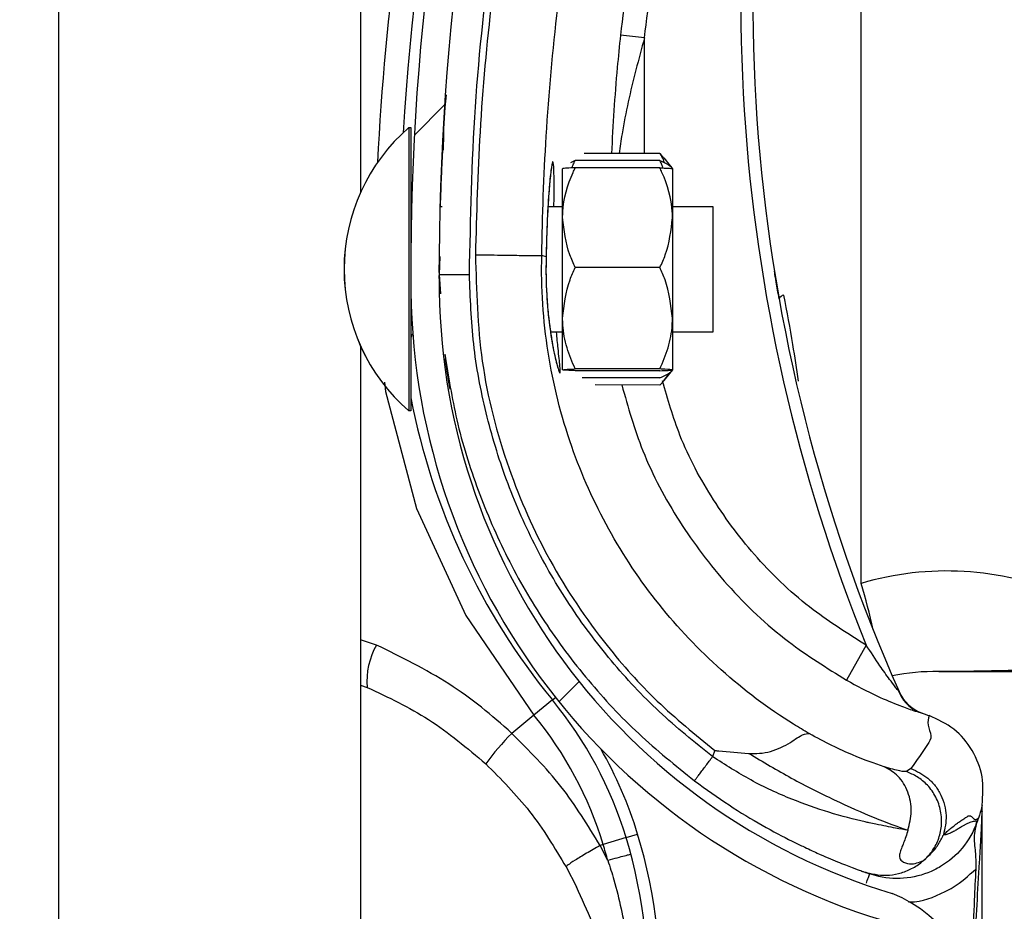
# Model space of a CAD drawing. Header units: inches. Extents: x 170 to 284, y 215 to 248.
# Tile 271 of 656: x 186.1024 to 186.1862, y 242.2962 to 242.3721. Entities that reach past the tile are written whole.
import ezdxf

# ---------------------------------------------------------------- set-up
doc = ezdxf.new("R2010")
doc.units = ezdxf.units.IN
doc.header["$LTSCALE"] = 0.25
doc.header["$MEASUREMENT"] = 0
doc.layers.add('ANNOTATIONS', color=1, linetype='Continuous')
doc.layers.add('LH BENCH MOUNT', color=7, linetype='Continuous')
doc.styles.add('ARIAL', font='arial.ttf', dxfattribs={"height": 0.09375})
doc.dimstyles.new('STANDARD$0', dxfattribs={"dimtxt": 0.09375, "dimasz": 0.09375, "dimexe": 0.03125, "dimexo": 0.046875, "dimgap": 0.09, "dimtad": 0, "dimtih": 1, "dimtoh": 1, "dimdec": 4, "dimzin": 0, "dimdsep": 46, "dimtxsty": 'ARIAL', "dimcen": 0.09, "dimadec": 0, "dimazin": 0, "dimtfac": 1, "dimtdec": 4, "dimtofl": 0, "dimtmove": 0, "dimatfit": 1, "dimfxl": 1, "dimtolj": 1, "dimtzin": 0, "dimarcsym": 0})

# ---------------------------------------------------------------- blocks, each defined once
blk = doc.blocks.new('*D114')
at = {"layer": 'ANNOTATIONS', "color": 0, "lineweight": -2, "transparency": 16777216}
for p, q in [((186.1492924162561, 243.6642684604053), (187.5897358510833, 243.6642684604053)), ((187.5584858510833, 243.5705184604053), (187.5584858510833, 241.8503426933)), ((187.5584858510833, 239.6953067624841), (187.5584858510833, 241.4154825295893)), ((186.8279608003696, 239.6015567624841), (187.5897358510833, 239.6015567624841))]:
    blk.add_line(p, q, dxfattribs=at)
at = {"layer": 'ANNOTATIONS', "color": 0, "transparency": 16777216}
for points in [[(187.5428608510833, 243.5705184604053), (187.5741108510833, 243.5705184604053), (187.5584858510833, 243.6642684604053)], [(187.5428608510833, 239.6953067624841), (187.5741108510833, 239.6953067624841), (187.5584858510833, 239.6015567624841)]]:
    blk.add_solid(points, dxfattribs=at)
at = {"layer": 'defpoints', "color": 0, "transparency": 16777216}
for p in [(186.1024174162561, 243.6642684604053), (186.7810858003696, 239.6015567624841), (187.5584858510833, 239.6015567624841)]:
    blk.add_point(p, dxfattribs=at)
at = {"layer": 'ANNOTATIONS', "color": 0, "transparency": 16777216, "insert": (187.5584858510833, 241.6329126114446), "char_height": 0.09375, "attachment_point": 5, "style": 'ARIAL'}
blk.add_mtext('\\A1;OPENING\\PHEIGHT', dxfattribs=at)

msp = doc.modelspace()

# ---------------------------------------------------------------- hatches: boundary and pattern name
at = {"layer": 'LH BENCH MOUNT'}
h = msp.add_hatch(dxfattribs=at)
h.set_pattern_fill('ANSI31', color=256, scale=0.34241245, angle=2.8e-322, style=0)
h.set_pattern_definition([(45, (176.0930244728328, 238.0091787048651), (-0.03026527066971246, 0.03026527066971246), [])])
edge = h.paths.add_edge_path(flags=0)
edge.add_arc((186.1662917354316, 242.2596397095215), 0.001712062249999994, 450.0000000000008, 472.2104203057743)
edge.add_line((186.1656445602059, 242.2612247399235), (186.1647320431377, 242.2634596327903))
edge.add_arc((186.1662917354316, 242.2596397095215), 0.004126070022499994, 450, 472.2104203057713, ccw=False)
edge.add_arc((186.1662917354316, 242.2507369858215), 0.01302879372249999, 401.4761673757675, 450, ccw=False)
edge.add_arc((186.1620458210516, 242.2475867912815), 0.01830194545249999, 359.99999999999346, 400.0613730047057, ccw=False)
edge.add_arc((186.1685858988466, 242.2475867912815), 0.01176186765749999, 292.14085769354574, 359.99999999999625, ccw=False)
edge.add_arc((186.1662917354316, 242.2508397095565), 0.01566536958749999, 235.2570680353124, 295.43079980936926, ccw=False)
edge.add_arc((186.1715306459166, 242.2589548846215), 0.02532140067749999, 212.8542481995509, 235.9809333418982, ccw=False)
edge.add_arc((186.1633812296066, 242.2525860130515), 0.01504902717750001, 172.1557183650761, 209.3146496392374, ccw=False)
edge.add_arc((186.1758108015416, 242.2512506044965), 0.02754708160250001, 453.3085031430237, 532.9325737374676, ccw=False)
edge.add_arc((186.1725578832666, 242.2873408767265), 0.008748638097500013, 280.9586189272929, 427.9414322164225)
edge.add_arc((186.1924176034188, 242.3496941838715), 0.05672062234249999, 179.5706357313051, 253.0098997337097, ccw=False)
edge.add_arc((186.3507493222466, 242.3508926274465), 0.2150521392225, 163.4260275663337, 180.2060536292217, ccw=False)
edge.add_arc((186.1719757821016, 242.4030420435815), 0.02884824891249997, 465.1588434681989, 521.4137567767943, ccw=False)
edge.add_arc((186.1546497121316, 242.4575883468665), 0.0284373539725, 290.1205938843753, 343.7190675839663)
edge.add_arc((186.1674901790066, 242.4534109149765), 0.01494630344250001, 345.2914408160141, 400.5471921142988)
edge.add_arc((186.1640660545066, 242.4515961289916), 0.0187470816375, 397.9578745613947, 431.4396159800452)
edge.add_arc((186.1662917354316, 242.4564241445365), 0.0134739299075, 433.8775574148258, 472.273645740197)
edge.add_arc((186.1637236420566, 242.4634435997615), 0.006011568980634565, 474.98253258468, 495.7175736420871)
edge.add_arc((186.1735166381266, 242.4561844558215), 0.01816498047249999, 500.8992600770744, 539.9999999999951)
edge.add_arc((186.1662917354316, 242.4561844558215), 0.01094007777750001, 539.9999999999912, 629.9999999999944)
edge.add_arc((186.1662917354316, 242.4471105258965), 0.001866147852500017, 269.9999999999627, 285.6422464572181)
edge.add_line((186.1667949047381, 242.4453134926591), (186.167445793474, 242.4429888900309))
edge.add_arc((186.1662917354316, 242.4471105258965), 0.004280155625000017, 269.9999999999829, 285.642246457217, ccw=False)
edge.add_arc((186.1662917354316, 242.4561844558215), 0.01335408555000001, 179.9999999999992, 269.999999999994, ccw=False)
edge.add_arc((186.1735166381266, 242.4561844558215), 0.020578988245, 500.6113583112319, 540, ccw=False)
edge.add_arc((186.1637236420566, 242.4634435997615), 0.008425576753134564, 474.5776671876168, 496.4997109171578, ccw=False)
edge.add_arc((186.1662917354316, 242.4564241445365), 0.01588793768, 433.69030225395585, 472.47058069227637, ccw=False)
edge.add_arc((186.1640660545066, 242.4515961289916), 0.02116108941, 398.1045307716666, 431.57717173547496, ccw=False)
edge.add_arc((186.1674901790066, 242.4534109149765), 0.01736031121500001, 345.18024813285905, 400.3658533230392, ccw=False)
edge.add_arc((186.1546497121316, 242.4575883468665), 0.030851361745, 289.91815728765, 343.7795375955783, ccw=False)
edge.add_arc((186.1719757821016, 242.4030420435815), 0.02643424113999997, 464.941709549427, 521.3236131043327)
edge.add_arc((186.3507493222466, 242.3508926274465), 0.21263813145, 523.4376684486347, 540.2096895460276)
edge.add_arc((186.1924176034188, 242.3496941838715), 0.05430661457, 539.5566266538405, 613.1145348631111)
edge.add_arc((186.1725578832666, 242.2873408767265), 0.01116264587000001, 280.06103888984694, 428.52908719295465, ccw=False)
edge.add_arc((186.1758108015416, 242.2512506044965), 0.02513307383, 452.9714001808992, 532.970657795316)
edge.add_arc((186.1633812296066, 242.2525860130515), 0.01263501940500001, 532.0830472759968, 568.9826967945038)
edge.add_arc((186.1715306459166, 242.2589548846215), 0.022907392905, 213.0443063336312, 236.0197152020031)
edge.add_arc((186.1662917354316, 242.2508397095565), 0.01325136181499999, 235.1922404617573, 295.7352497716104)
edge.add_arc((186.1685858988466, 242.2475867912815), 0.009347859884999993, 291.7225241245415, 359.9999999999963)
edge.add_arc((186.1620458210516, 242.2475867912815), 0.01588793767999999, 359.9999999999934, 399.9521788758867)
edge.add_arc((186.1662917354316, 242.2507369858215), 0.01061478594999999, 401.6345013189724, 450.0000000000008)

# ---------------------------------------------------------------- linework, layer by layer
for p, q in [((186.1057349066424, 239.6490664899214), (186.1057349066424, 243.7595607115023)), ((186.1314158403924, 242.5497705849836), (186.1314158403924, 242.3573966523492)), ((186.1740134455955, 242.3241223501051), (186.1740134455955, 242.389543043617)), ((186.1555752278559, 242.3705593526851), (186.1535337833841, 242.3707795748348)), ((186.1555724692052, 242.3607076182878), (186.1555752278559, 242.3705593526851)), ((186.1355302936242, 242.3629151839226), (186.1355251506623, 242.3404251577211)), ((186.1355287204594, 242.3629151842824), (186.1355302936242, 242.3629151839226)), ((186.1355302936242, 242.3629151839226), (186.1357014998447, 242.3629151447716)), ((186.1357014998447, 242.3629151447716), (186.1356989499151, 242.3517643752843)), ((186.1383866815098, 242.3609785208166), (186.1383868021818, 242.3609807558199)), ((186.1568877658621, 242.3607073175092), (186.1504526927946, 242.3607087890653)), ((186.1568877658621, 242.3607073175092), (186.1571926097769, 242.3603181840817)), ((186.149679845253, 242.3601023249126), (186.149292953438, 242.3599161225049)), ((186.156887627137, 242.3601006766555), (186.149679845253, 242.3601023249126)), ((186.1572152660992, 242.3603364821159), (186.1579575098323, 242.3594174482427)), ((186.1486086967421, 242.3552501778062), (186.1486096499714, 242.3594186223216)), ((186.1568874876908, 242.3594908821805), (186.1496797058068, 242.3594925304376)), ((186.157957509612, 242.3594164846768), (186.1579565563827, 242.3552480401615)), ((186.1381777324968, 242.356211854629), (186.1383488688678, 242.356211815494)), ((186.1473662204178, 242.356209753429), (186.1486089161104, 242.3562094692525)), ((186.157956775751, 242.3562073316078), (186.1613809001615, 242.3562065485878)), ((186.1613809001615, 242.3562065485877), (186.1613786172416, 242.3462234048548)), ((186.1486067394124, 242.3466908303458), (186.1486086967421, 242.3552501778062)), ((186.1579565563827, 242.3552480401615), (186.1579545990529, 242.3466886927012)), ((186.1381738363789, 242.3519334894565), (186.1381117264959, 242.3504153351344)), ((186.1381184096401, 242.3505786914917), (186.1381224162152, 242.3519358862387)), ((186.1472077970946, 242.3519244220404), (186.1468376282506, 242.3520288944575)), ((186.1472077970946, 242.3519244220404), (186.1472078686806, 242.3519242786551)), ((186.1568855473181, 242.35100568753), (186.1496777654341, 242.3510073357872)), ((186.1381117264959, 242.3504153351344), (186.1382130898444, 242.3487720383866)), ((186.1381168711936, 242.3500575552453), (186.138117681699, 242.350332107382)), ((186.1356984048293, 242.3493807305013), (186.1356963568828, 242.3404251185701)), ((186.1486057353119, 242.3422999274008), (186.1486067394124, 242.3466908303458)), ((186.1579545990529, 242.3466886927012), (186.1579535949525, 242.3422977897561)), ((186.1613786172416, 242.3462234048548), (186.1613784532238, 242.345506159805)), ((186.1486064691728, 242.3455090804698), (186.1475855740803, 242.3455093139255)), ((186.1613784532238, 242.345506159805), (186.1579543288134, 242.3455069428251)), ((186.1314158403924, 242.3443231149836), (186.1314158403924, 242.1519491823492)), ((186.1568835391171, 242.34222388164), (186.1496757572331, 242.3422255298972)), ((186.1568835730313, 242.3423721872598), (186.1496757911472, 242.342373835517)), ((186.1579535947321, 242.3422968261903), (186.1572109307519, 242.341378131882)), ((186.1568833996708, 242.341614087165), (186.1502753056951, 242.3416155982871)), ((186.1568832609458, 242.3410074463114), (186.1513657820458, 242.3410087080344)), ((186.1355251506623, 242.3404251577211), (186.1355247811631, 242.3388093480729)), ((186.1356963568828, 242.3404251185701), (186.1356959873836, 242.3388093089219)), ((186.1355247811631, 242.3388093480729), (186.1355232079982, 242.3388093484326)), ((186.1356959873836, 242.3388093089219), (186.1355247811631, 242.3388093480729)), ((186.1327797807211, 242.3188801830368), (186.1314158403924, 242.3193152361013)), ((186.174446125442, 242.3188597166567), (186.1727630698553, 242.3158800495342)), ((186.1314158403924, 242.3154513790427), (186.1319843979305, 242.3152776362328)), ((186.1477464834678, 242.3142005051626), (186.1461731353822, 242.3129122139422)), ((186.1477464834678, 242.3142005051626), (186.1480054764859, 242.3144125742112)), ((186.1461731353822, 242.3129122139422), (186.1442768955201, 242.3113595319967)), ((186.1790371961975, 242.3131362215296), (186.1794557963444, 242.3129892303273)), ((186.1794557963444, 242.3129892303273), (186.1797878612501, 242.3128654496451)), ((186.1615536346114, 242.3099062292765), (186.1613712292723, 242.3093774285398)), ((186.1782424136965, 242.3083689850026), (186.1778568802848, 242.3081068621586)), ((186.1843016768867, 242.30524793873), (186.1843016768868, 242.3052698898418)), ((186.1843016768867, 242.2522940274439), (186.1843016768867, 242.3047162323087)), ((186.1839721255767, 242.3041361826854), (186.1838758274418, 242.3038570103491)), ((186.1540075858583, 242.302489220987), (186.1520624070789, 242.3018964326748)), ((186.1540075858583, 242.302489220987), (186.1549902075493, 242.3027886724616)), ((186.1520624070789, 242.3018964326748), (186.1517967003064, 242.301815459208)), ((186.1524507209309, 242.3005397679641), (186.1517967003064, 242.301815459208)), ((186.1489064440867, 242.2999904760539), (186.1497777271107, 242.2982855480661)), ((186.1742323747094, 242.2995812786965), (186.1743992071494, 242.2995220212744)), ((186.1744776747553, 242.2994946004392), (186.1747284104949, 242.2994070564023))]:
    msp.add_line(p, q, dxfattribs=at)
at = {"layer": 'LH BENCH MOUNT', "flags": 128}
msp.add_lwpolyline([(186.1334582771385, 242.3412381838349), (186.1335312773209, 242.3404432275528), (186.1361895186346, 242.3304883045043), (186.1403621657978, 242.3214040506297), (186.146173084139, 242.312912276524), (186.1461731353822, 242.3129122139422), (186.1461731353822, 242.3129122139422)], dxfattribs=at)
at = {"layer": 'LH BENCH MOUNT'}
for centre, radius, start, end in [((186.3507141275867, 242.3495091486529), 0.2160622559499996, 161.092978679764, 176.5593061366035), ((186.3507493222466, 242.3508926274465), 0.2150521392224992, 163.4260275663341, 180.2060536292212), ((186.3507493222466, 242.3508926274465), 0.2126381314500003, 163.4376684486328, 180.2096895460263), ((186.3103094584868, 242.3738033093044), 0.1465525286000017, 165.3406183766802, 202.0185750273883), ((186.3103094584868, 242.3738033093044), 0.1455252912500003, 165.3544246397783, 203.870550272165), ((186.3507141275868, 242.3495091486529), 0.2180957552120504, 167.1792232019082, 177.2529346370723), ((186.145945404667, 242.3508598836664), 0.01593228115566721, 130.8294767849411, 229.1443187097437), ((186.1459469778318, 242.3508598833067), 0.01593228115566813, 130.8294767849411, 229.144318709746), ((186.1362479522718, 242.3567601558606), 0.0005478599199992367, 179.9868977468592, 209.282073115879), ((186.1924176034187, 242.3496941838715), 0.05672062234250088, 179.5706357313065, 253.009899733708), ((186.1924176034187, 242.3496941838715), 0.05430661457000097, 179.5566266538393, 253.114534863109), ((186.1675087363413, 242.3481247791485), 0.0005320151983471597, 98.82251519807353, 154.8284159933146), ((186.1362452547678, 242.3449640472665), 0.0005478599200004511, 134.5651049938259, 179.98689774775), ((186.1925195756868, 242.3508616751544), 0.05786770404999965, 190.8936622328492, 219.3113539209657), ((186.1813100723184, 242.2994998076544), 0.02568093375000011, 67.01549504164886, 106.5066258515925), ((186.1177914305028, 242.3076003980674), 0.05859940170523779, 12.392536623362, 16.37646921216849), ((186.1380763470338, 242.3158217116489), 0.006116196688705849, 149.99596467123, 185.1035778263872), ((186.1801927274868, 242.2994998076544), 0.01712062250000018, 88.6104970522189, 101.9466001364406), ((186.1806203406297, 242.3171288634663), 0.000513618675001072, 268.6104970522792, 270.0142555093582), ((186.1803633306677, 242.3162990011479), 0.003424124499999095, 203.8705502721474, 250.6224115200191), ((186.121253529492, 242.2925075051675), 0.03424124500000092, 16.94846748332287, 39.31135392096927), ((186.121253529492, 242.2925075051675), 0.03220774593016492, 16.94846748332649, 39.31135392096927), ((186.1606901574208, 242.2951596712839), 0.02306145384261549, 135.374904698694, 143.8386130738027), ((186.121253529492, 242.2925075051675), 0.03526848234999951, 16.94846748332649, 29.83866096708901), ((186.1127374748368, 242.2899122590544), 0.04314396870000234, 355.771303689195, 16.94846748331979), ((186.1127374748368, 242.2899122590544), 0.04417120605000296, 355.7713036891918, 16.9484674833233), ((186.1127374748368, 242.2899122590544), 0.04111046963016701, 14.9804964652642, 16.94846748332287), ((186.1725578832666, 242.2873408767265), 0.01116264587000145, 280.0610388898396, 68.52908719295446)]:
    msp.add_arc(centre, radius, start, end, dxfattribs=at)
for points, knots in [([(186.1611233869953, 242.4077145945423), (186.1606953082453, 242.4062852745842), (186.1591104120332, 242.4009934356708), (186.1568152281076, 242.3916953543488), (186.154748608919, 242.3807860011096), (186.1538972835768, 242.3737736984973), (186.1535337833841, 242.3707795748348)], [0, 0, 0, 0, 0.1185397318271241, 0.4388752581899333, 0.7604101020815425, 1, 1, 1, 1]), ([(186.1406798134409, 242.3504210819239), (186.1407785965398, 242.3551764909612), (186.1409766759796, 242.3647120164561), (186.1425862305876, 242.3790209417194), (186.1450430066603, 242.3933305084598), (186.1475403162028, 242.4027343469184), (186.1487919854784, 242.4074476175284)], [0, 0, 0, 0, 0.2468628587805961, 0.4950083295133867, 0.74689458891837, 1, 1, 1, 1]), ([(186.1492048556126, 242.4069592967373), (186.1482307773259, 242.4033291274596), (186.1462797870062, 242.3960582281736), (186.144101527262, 242.3849774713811), (186.1424904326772, 242.3737948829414), (186.1414796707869, 242.3628262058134), (186.1412849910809, 242.3555783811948), (186.1411915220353, 242.3520985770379)], [0, 0, 0, 0, 0.2027568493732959, 0.4061035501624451, 0.6088604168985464, 0.8122072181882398, 1, 1, 1, 1]), ([(186.1555752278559, 242.3705593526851), (186.1559349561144, 242.373522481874), (186.1567756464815, 242.3804473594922), (186.1588195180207, 242.391243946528), (186.1610898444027, 242.4004460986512), (186.162662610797, 242.4056974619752), (186.1630862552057, 242.4071119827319)], [0, 0, 0, 0, 0.2395900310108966, 0.5599255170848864, 0.8814604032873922, 0.9999999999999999, 0.9999999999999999, 0.9999999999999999, 0.9999999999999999]), ([(186.146837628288, 242.3520288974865), (186.1468376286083, 242.3520289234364), (186.1468794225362, 242.3554152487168), (186.1471425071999, 242.3624619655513), (186.1480944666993, 242.3731351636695), (186.1496690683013, 242.3840112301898), (186.1517875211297, 242.3947985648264), (186.1536858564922, 242.4018736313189), (186.1546350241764, 242.4054111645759)], [0, 0, 0, 0, 1.439079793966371e-06, 0.1877923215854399, 0.3908439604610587, 0.5938956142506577, 0.7969478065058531, 1, 1, 1, 1]), ([(186.1535337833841, 242.3707795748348), (186.1534366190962, 242.3698617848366), (186.1530816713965, 242.3665090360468), (186.1528959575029, 242.3631487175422), (186.1527610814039, 242.3607082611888)], [0, 0, 0, 0, 0.2737425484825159, 1, 1, 1, 1]), ([(186.1555752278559, 242.3705593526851), (186.1553281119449, 242.369650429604), (186.1545903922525, 242.3669370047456), (186.1538320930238, 242.3636429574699), (186.1534925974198, 242.3612626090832), (186.1534135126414, 242.3607081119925)], [0, 0, 0, 0, 0.2786878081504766, 0.8319718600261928, 1, 1, 1, 1]), ([(186.1384855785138, 242.360983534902), (186.1384912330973, 242.362203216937), (186.1384985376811, 242.3637788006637), (186.138692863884, 242.3653403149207), (186.1387367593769, 242.3656930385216)], [0, 0, 0, 0, 0.774114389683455, 1, 1, 1, 1]), ([(186.1383866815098, 242.3609785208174), (186.1383813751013, 242.3608814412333), (186.1383760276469, 242.3607836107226), (186.138338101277, 242.3600323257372), (186.1382815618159, 242.3589314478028), (186.1382205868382, 242.3571178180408), (186.1381901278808, 242.3562118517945)], [0, 0, 0, 0, 0.3307707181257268, 0.3333292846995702, 0.6669765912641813, 1, 1, 1, 1]), ([(186.157274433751, 242.3599142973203), (186.1572194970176, 242.3600954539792), (186.1571368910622, 242.3603678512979), (186.1569502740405, 242.3606221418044), (186.1568877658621, 242.3607073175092)], [0, 0, 0, 0, 0.6650456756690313, 1, 1, 1, 1]), ([(186.1478716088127, 242.3562096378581), (186.1478744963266, 242.3565294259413), (186.1478853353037, 242.357729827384), (186.1478803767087, 242.3591212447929), (186.1478337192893, 242.3599807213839), (186.1477451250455, 242.3600681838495), (186.1476185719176, 242.3594174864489), (186.1474501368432, 242.3576951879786), (186.1472871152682, 242.3551391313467), (186.1472348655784, 242.3530214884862), (186.1472077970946, 242.3519244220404)], [0, 0, 0, 0, 0.05114929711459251, 0.1920011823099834, 0.333489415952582, 0.4224210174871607, 0.5646212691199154, 0.706536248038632, 0.847968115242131, 1, 1, 1, 1]), ([(186.1494248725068, 242.3594811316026), (186.1494475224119, 242.3595726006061), (186.1495006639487, 242.359787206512), (186.1496145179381, 242.3599874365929), (186.149679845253, 242.3601023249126)], [0, 0, 0, 0, 0.4262184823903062, 1, 1, 1, 1]), ([(186.1571423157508, 242.3594793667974), (186.1571197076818, 242.3595708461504), (186.1570666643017, 242.3597854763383), (186.1569529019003, 242.35998575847), (186.156887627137, 242.3601006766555)], [0, 0, 0, 0, 0.4262184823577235, 1, 1, 1, 1]), ([(186.156887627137, 242.3601006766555), (186.1571374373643, 242.3599906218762), (186.1576429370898, 242.3597679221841), (186.1579146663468, 242.3595304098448), (186.1579376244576, 242.3594089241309), (186.1579379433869, 242.3594072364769)], [0, 0, 0, 0, 0.4906882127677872, 0.9929247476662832, 0.9999999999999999, 0.9999999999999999, 0.9999999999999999, 0.9999999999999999]), ([(186.1476699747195, 242.3595513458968), (186.1476701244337, 242.3595518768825), (186.1476769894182, 242.3595762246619), (186.1476454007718, 242.3594393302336), (186.1476008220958, 242.3591241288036), (186.1475535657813, 242.3586610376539), (186.1475291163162, 242.3584214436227)], [0, 0, 0, 0, 0.005301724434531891, 0.2431048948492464, 0.6083977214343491, 1, 1, 1, 1]), ([(186.1486086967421, 242.3552501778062), (186.1486121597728, 242.3554180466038), (186.1486392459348, 242.3567310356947), (186.1490708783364, 242.3581706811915), (186.1496203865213, 242.359363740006), (186.1496797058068, 242.3594925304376)], [0, 0, 0, 0, 0.1156468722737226, 0.9045342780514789, 1, 1, 1, 1]), ([(186.1496797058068, 242.3594925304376), (186.1494276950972, 242.3594823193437), (186.1489177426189, 242.3594616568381), (186.1486331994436, 242.3594364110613), (186.1486140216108, 242.3594219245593), (186.1486096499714, 242.3594186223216)], [0, 0, 0, 0, 0.4299704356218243, 0.8700602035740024, 1, 1, 1, 1]), ([(186.1579565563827, 242.3552480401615), (186.1579531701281, 242.3554159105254), (186.1579266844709, 242.3567289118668), (186.1574957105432, 242.3581687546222), (186.1569467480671, 242.3593620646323), (186.1568874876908, 242.3594908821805)], [0, 0, 0, 0, 0.1156468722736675, 0.9045342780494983, 0.9999999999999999, 0.9999999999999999, 0.9999999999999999, 0.9999999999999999]), ([(186.1568874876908, 242.3594908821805), (186.1571394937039, 242.3594805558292), (186.1576494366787, 242.3594596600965), (186.157933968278, 242.3594342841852), (186.1579531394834, 242.3594197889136), (186.157957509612, 242.3594164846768)], [0, 0, 0, 0, 0.4299704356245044, 0.8700602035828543, 1, 1, 1, 1]), ([(186.1475291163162, 242.3584214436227), (186.1475244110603, 242.3583778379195), (186.1474890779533, 242.3580503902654), (186.1474166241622, 242.3571100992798), (186.1473246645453, 242.3556149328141), (186.1472516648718, 242.3538385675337), (186.1472166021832, 242.352568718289), (186.1472086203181, 242.3519189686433), (186.1472086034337, 242.3519175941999)], [0, 0, 0, 0, 0.03583539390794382, 0.2690981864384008, 0.5116419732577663, 0.7561140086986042, 0.9994840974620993, 1, 1, 1, 1]), ([(186.1496777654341, 242.3510073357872), (186.1495149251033, 242.351365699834), (186.1488988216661, 242.3527215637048), (186.1487316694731, 242.3541783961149), (186.1486086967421, 242.3552501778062)], [0, 0, 0, 0, 0.2643068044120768, 1, 1, 1, 1]), ([(186.1568855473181, 242.35100568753), (186.1570485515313, 242.3513639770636), (186.1576652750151, 242.3527195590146), (186.15783309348, 242.3541763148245), (186.1579565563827, 242.3552480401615)], [0, 0, 0, 0, 0.2643068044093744, 0.9999999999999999, 0.9999999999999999, 0.9999999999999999, 0.9999999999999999]), ([(186.1411910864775, 242.3520985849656), (186.1412738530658, 242.3490612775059), (186.1414421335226, 242.3428858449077), (186.143731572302, 242.3340988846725), (186.1473458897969, 242.3259322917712), (186.1517606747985, 242.3193522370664), (186.1565697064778, 242.3139675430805), (186.1598837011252, 242.311267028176), (186.1615536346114, 242.3099062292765)], [0, 0, 0, 0, 0.1870908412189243, 0.3803918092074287, 0.5558755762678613, 0.7364481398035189, 0.8671952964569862, 1, 1, 1, 1]), ([(186.1411910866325, 242.3520985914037), (186.1419152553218, 242.35208720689), (186.14336359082, 242.3520644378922), (186.1452047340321, 242.3520364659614), (186.1465196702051, 242.3520204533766), (186.1467316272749, 242.352026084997), (186.1468376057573, 242.3520289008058)], [0, 0, 0, 0, 0.2500007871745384, 0.5000009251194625, 0.7500005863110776, 1, 1, 1, 1]), ([(186.169580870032, 242.311338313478), (186.1691391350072, 242.3116010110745), (186.166491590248, 242.3131754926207), (186.1619665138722, 242.3166068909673), (186.1566353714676, 242.3222082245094), (186.1523471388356, 242.3286480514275), (186.1490978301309, 242.3358740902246), (186.1471382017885, 242.3437489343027), (186.1467673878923, 242.3492769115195), (186.1468376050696, 242.3520288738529), (186.1468376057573, 242.3520289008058)], [0, 0, 0, 0, 0.03155846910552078, 0.1891461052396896, 0.3467338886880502, 0.5043277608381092, 0.6619226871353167, 0.8309600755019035, 0.9999983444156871, 1, 1, 1, 1]), ([(186.147209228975, 242.3519153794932), (186.1472078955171, 242.3518729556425), (186.1471870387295, 242.3512093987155), (186.147192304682, 242.3498778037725), (186.1472862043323, 242.3480542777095), (186.1474054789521, 242.3467498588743), (186.1474929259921, 242.3461550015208), (186.1475096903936, 242.3460409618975)], [0, 0, 0, 0, 0.02096907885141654, 0.3279800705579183, 0.6261032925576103, 0.92832056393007, 1, 1, 1, 1]), ([(186.1472078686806, 242.3519242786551), (186.1472001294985, 242.3514692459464), (186.1471756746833, 242.3500314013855), (186.1472983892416, 242.3476211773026), (186.1476144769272, 242.3450797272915), (186.1479975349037, 242.3431525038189), (186.1482797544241, 242.3421685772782), (186.1484248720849, 242.341932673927), (186.1484130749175, 242.3424907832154), (186.1482551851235, 242.3437423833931), (186.1481358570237, 242.3450291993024), (186.1480913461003, 242.3455091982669)], [0, 0, 0, 0, 0.05799721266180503, 0.1832636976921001, 0.306412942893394, 0.4347166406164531, 0.5675677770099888, 0.660949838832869, 0.7922661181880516, 0.9225125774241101, 1, 1, 1, 1]), ([(186.1486067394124, 242.3466908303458), (186.1487347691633, 242.3478019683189), (186.1489055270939, 242.3492839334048), (186.1495232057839, 242.3506624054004), (186.1496777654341, 242.3510073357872)], [0, 0, 0, 0, 0.7497733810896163, 0.9999999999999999, 0.9999999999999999, 0.9999999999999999, 0.9999999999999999]), ([(186.1579545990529, 242.3466886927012), (186.1578270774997, 242.347799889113), (186.157656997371, 242.3492819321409), (186.1570399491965, 242.3506606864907), (186.1568855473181, 242.35100568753)], [0, 0, 0, 0, 0.7497733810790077, 1, 1, 1, 1]), ([(186.167027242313, 242.3483510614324), (186.1669414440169, 242.3488432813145), (186.1667796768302, 242.3497713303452), (186.1666416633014, 242.3506261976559), (186.1666330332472, 242.3506799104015), (186.1666297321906, 242.3507004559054)], [0, 0, 0, 0, 0.4108597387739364, 0.7746496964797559, 1, 1, 1, 1]), ([(186.1381117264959, 242.3504153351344), (186.1381460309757, 242.3504154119), (186.1381988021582, 242.3504155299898), (186.1385190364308, 242.3504162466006), (186.1388504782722, 242.3504169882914), (186.1392619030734, 242.3504179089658), (186.1398597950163, 242.3504192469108), (186.1403567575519, 242.3504203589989), (186.1406798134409, 242.3504210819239)], [0, 0, 0, 0, 0.2394568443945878, 0.3683606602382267, 0.5000000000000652, 0.6316393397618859, 0.7605431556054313, 1, 1, 1, 1]), ([(186.1613712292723, 242.3093774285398), (186.1598266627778, 242.3106189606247), (186.1567350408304, 242.3131040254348), (186.1526771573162, 242.3174767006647), (186.1491033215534, 242.3222526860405), (186.1461149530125, 242.3274267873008), (186.1437242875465, 242.3329021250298), (186.1420014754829, 242.3386181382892), (186.1408961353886, 242.3444807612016), (186.1407517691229, 242.3484451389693), (186.1406798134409, 242.3504210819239)], [0, 0, 0, 0, 0.1247413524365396, 0.2496837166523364, 0.3746881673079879, 0.4999855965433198, 0.6253465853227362, 0.7503062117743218, 0.8755465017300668, 1, 1, 1, 1]), ([(186.1686633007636, 242.3413349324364), (186.1685160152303, 242.3423741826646), (186.1681664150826, 242.3448409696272), (186.1676981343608, 242.3472540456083), (186.1674271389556, 242.3486504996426)], [0, 0, 0, 0, 0.4212971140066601, 0.9999999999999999, 0.9999999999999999, 0.9999999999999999, 0.9999999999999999]), ([(186.1496757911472, 242.342373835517), (186.1494239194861, 242.3429716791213), (186.1489142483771, 242.3441814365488), (186.1486300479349, 242.3456549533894), (186.1486110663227, 242.3464985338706), (186.1486067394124, 242.3466908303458)], [0, 0, 0, 0, 0.429970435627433, 0.8700602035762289, 1, 1, 1, 1]), ([(186.1568835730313, 242.3423721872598), (186.1571357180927, 242.3429699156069), (186.1576459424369, 242.3441794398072), (186.1579308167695, 242.3456528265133), (186.1579501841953, 242.346496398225), (186.1579545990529, 242.3466886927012)], [0, 0, 0, 0, 0.4299704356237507, 0.8700602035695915, 1, 1, 1, 1]), ([(186.1475096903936, 242.3460409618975), (186.1475622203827, 242.3456530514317), (186.1476850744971, 242.344745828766), (186.1479053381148, 242.343643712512), (186.1480869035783, 242.3428714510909), (186.1482023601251, 242.3425021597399), (186.1482051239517, 242.3424950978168), (186.1482059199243, 242.342493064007)], [0, 0, 0, 0, 0.1981000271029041, 0.4633049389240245, 0.7305309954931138, 0.9223938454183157, 1, 1, 1, 1]), ([(186.1385983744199, 242.343624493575), (186.1388913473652, 242.3417547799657), (186.1395077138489, 242.3378212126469), (186.1413248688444, 242.3320112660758), (186.143818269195, 242.3262557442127), (186.1469644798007, 242.3208247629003), (186.1507144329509, 242.315810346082), (186.1549746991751, 242.311228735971), (186.1582128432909, 242.3086240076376), (186.1598290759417, 242.3073239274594)], [0, 0, 0, 0, 0.1313887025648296, 0.2764200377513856, 0.4215581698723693, 0.5666389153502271, 0.7114924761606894, 0.8559992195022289, 1, 1, 1, 1]), ([(186.1390425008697, 242.3406664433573), (186.1390446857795, 242.3406557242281), (186.1390532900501, 242.3406135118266), (186.138902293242, 242.3413557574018), (186.1387125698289, 242.3426495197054), (186.1386283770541, 242.3432236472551)], [0, 0, 0, 0, 0.1591842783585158, 0.6268746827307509, 1, 1, 1, 1]), ([(186.1390423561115, 242.3406663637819), (186.139044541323, 242.3406556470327), (186.1390531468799, 242.340613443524), (186.138902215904, 242.3413551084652), (186.1387126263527, 242.3426479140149), (186.1386285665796, 242.3432211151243)], [0, 0, 0, 0, 0.1592756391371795, 0.6272415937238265, 1, 1, 1, 1]), ([(186.1390422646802, 242.3406663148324), (186.1390444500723, 242.3406555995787), (186.1390530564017, 242.3406134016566), (186.1389021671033, 242.3413547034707), (186.1387126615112, 242.3426469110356), (186.1386286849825, 242.3432195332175)], [0, 0, 0, 0, 0.1593327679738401, 0.6274710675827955, 1, 1, 1, 1]), ([(186.1390421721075, 242.3406662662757), (186.1390443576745, 242.3406555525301), (186.1390529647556, 242.3406133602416), (186.13890211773, 242.3413542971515), (186.1387126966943, 242.3426459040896), (186.1386288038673, 242.343217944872)], [0, 0, 0, 0, 0.1593901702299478, 0.6277016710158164, 1, 1, 1, 1]), ([(186.1486057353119, 242.3422999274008), (186.1487335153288, 242.342318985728), (186.1489039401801, 242.3423444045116), (186.1495213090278, 242.3423679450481), (186.1496757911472, 242.342373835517)], [0, 0, 0, 0, 0.7497733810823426, 1, 1, 1, 1]), ([(186.1496757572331, 242.3422255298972), (186.14942375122, 242.3422358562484), (186.1489138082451, 242.3422567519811), (186.1486292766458, 242.3422821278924), (186.1486101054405, 242.342296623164), (186.1486057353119, 242.3422999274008)], [0, 0, 0, 0, 0.4299704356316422, 0.870060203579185, 1, 1, 1, 1]), ([(186.1568833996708, 242.341614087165), (186.1571332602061, 242.3417240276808), (186.1576388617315, 242.3419464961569), (186.1579106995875, 242.3421838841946), (186.157933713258, 242.3423053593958), (186.1579340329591, 242.3423070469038)], [0, 0, 0, 0, 0.4906882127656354, 0.9929247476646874, 1, 1, 1, 1]), ([(186.1568835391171, 242.34222388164), (186.1571355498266, 242.342234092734), (186.1576455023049, 242.3422547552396), (186.1579300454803, 242.3422800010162), (186.1579492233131, 242.3422944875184), (186.1579535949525, 242.3422977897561)], [0, 0, 0, 0, 0.4299704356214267, 0.8700602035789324, 1, 1, 1, 1]), ([(186.1579535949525, 242.3422977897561), (186.1578258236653, 242.3423169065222), (186.1576554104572, 242.3423424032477), (186.1570380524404, 242.3423662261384), (186.1568835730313, 242.3423721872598)], [0, 0, 0, 0, 0.7497733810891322, 0.9999999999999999, 0.9999999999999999, 0.9999999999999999, 0.9999999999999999]), ([(186.1568832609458, 242.3410074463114), (186.1571659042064, 242.3412962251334), (186.1574767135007, 242.3416137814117), (186.1575991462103, 242.3419511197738), (186.1576102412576, 242.3419816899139)], [0, 0, 0, 0, 0.9093784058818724, 1, 1, 1, 1]), ([(186.174446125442, 242.3188597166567), (186.1729099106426, 242.3198177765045), (186.1695340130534, 242.3219231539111), (186.1651127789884, 242.3261064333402), (186.1613226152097, 242.3311475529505), (186.15856881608, 242.3362499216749), (186.1575557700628, 242.3398015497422), (186.1571101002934, 242.3413640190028)], [0, 0, 0, 0, 0.1859244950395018, 0.4085770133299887, 0.6208996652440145, 0.8332222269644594, 1, 1, 1, 1]), ([(186.1536438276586, 242.3410081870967), (186.1541787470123, 242.3391209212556), (186.1553303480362, 242.3350579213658), (186.1584144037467, 242.3293108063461), (186.1625617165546, 242.3238018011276), (186.1673934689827, 242.3192285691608), (186.1710837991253, 242.3169272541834), (186.1727630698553, 242.3158800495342)], [0, 0, 0, 0, 0.1810254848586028, 0.3897206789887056, 0.5984159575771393, 0.8172607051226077, 0.9999999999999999, 0.9999999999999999, 0.9999999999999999, 0.9999999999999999]), ([(186.1442768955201, 242.3113595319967), (186.1442768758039, 242.3113595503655), (186.1426156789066, 242.3129072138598), (186.1389900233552, 242.3158277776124), (186.1348725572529, 242.3178515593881), (186.1327797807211, 242.3188801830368)], [0, 0, 0, 0, 5.836249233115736e-06, 0.4917349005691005, 1, 1, 1, 1]), ([(186.1771432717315, 242.3150290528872), (186.1771394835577, 242.3150335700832), (186.177071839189, 242.3151142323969), (186.1768300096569, 242.315419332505), (186.1763102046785, 242.3161088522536), (186.1754683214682, 242.3172861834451), (186.1748273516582, 242.3182728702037), (186.174446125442, 242.3188597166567)], [0, 0, 0, 0, 0.005253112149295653, 0.09380336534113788, 0.2660256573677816, 0.5634579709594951, 1, 1, 1, 1]), ([(186.1913380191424, 242.316846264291), (186.190987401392, 242.3168344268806), (186.1894274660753, 242.3167817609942), (186.1871703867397, 242.316714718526), (186.1847827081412, 242.3166601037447), (186.1832280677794, 242.3166353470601), (186.1822304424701, 242.3166243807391), (186.1815968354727, 242.3166195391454), (186.1811968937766, 242.3166173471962), (186.1809450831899, 242.3166163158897), (186.1807716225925, 242.3166157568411), (186.1806630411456, 242.3166154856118), (186.1806137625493, 242.3166153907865), (186.1806096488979, 242.3166153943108), (186.180607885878, 242.3166153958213)], [0, 0, 0, 0, 0.0904838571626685, 0.4025722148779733, 0.6140598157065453, 0.7523489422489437, 0.8411803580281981, 0.8978729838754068, 0.9340902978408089, 0.957425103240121, 0.9727591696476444, 0.988441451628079, 0.9950462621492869, 1, 1, 1, 1]), ([(186.1806204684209, 242.3166152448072), (186.180622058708, 242.3166152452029), (186.1806257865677, 242.3166152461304), (186.1806762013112, 242.3166152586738), (186.1807867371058, 242.3166152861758), (186.1809628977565, 242.3166153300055), (186.1812196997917, 242.3166153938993), (186.1816276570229, 242.3166154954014), (186.1822739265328, 242.3166156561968), (186.1832904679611, 242.316615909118), (186.1848706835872, 242.3166163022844), (186.1872833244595, 242.316616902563), (186.189514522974, 242.3166174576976), (186.1910281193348, 242.3166178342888), (186.1913380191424, 242.3166179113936)], [0, 0, 0, 0, 0.004737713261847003, 0.01110587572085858, 0.02657793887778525, 0.04194739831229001, 0.06549174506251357, 0.1021665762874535, 0.1596760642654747, 0.2498373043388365, 0.3901314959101, 0.6042895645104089, 0.9189806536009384, 1, 1, 1, 1]), ([(186.1727630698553, 242.3158800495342), (186.1736391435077, 242.3154118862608), (186.1751798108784, 242.3145885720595), (186.1771628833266, 242.313764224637), (186.1784107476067, 242.3133186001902), (186.1788830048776, 242.3131777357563), (186.1790174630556, 242.3131432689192), (186.1790174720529, 242.3131432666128)], [0, 0, 0, 0, 0.3699466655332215, 0.6505899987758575, 0.8492685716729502, 0.9999899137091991, 1, 1, 1, 1]), ([(186.1319843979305, 242.3152776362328), (186.133767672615, 242.314435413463), (186.1373964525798, 242.3127215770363), (186.1404953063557, 242.3101004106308), (186.1420713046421, 242.3087673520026)], [0, 0, 0, 0, 0.491425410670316, 1, 1, 1, 1]), ([(186.1771432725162, 242.3150290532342), (186.177298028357, 242.3147130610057), (186.177567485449, 242.3141628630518), (186.1782319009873, 242.3135164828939), (186.1787391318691, 242.313275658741), (186.1790175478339, 242.3131434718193)], [0, 0, 0, 0, 0.3783552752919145, 0.6587829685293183, 1, 1, 1, 1]), ([(186.1772320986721, 242.3149133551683), (186.1772295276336, 242.3149167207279), (186.1772238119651, 242.314924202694), (186.1771954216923, 242.314961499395), (186.177179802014, 242.3149820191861)], [0, 0, 0, 0, 0.4498228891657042, 1, 1, 1, 1]), ([(186.1797911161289, 242.3128735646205), (186.1797171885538, 242.3126190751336), (186.1795692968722, 242.3121099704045), (186.1801006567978, 242.3110870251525), (186.1793697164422, 242.3099392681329), (186.1787255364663, 242.3090419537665), (186.1782424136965, 242.3083689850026)], [0, 0, 0, 0, 0.1666800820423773, 0.3334425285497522, 0.5000945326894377, 1, 1, 1, 1]), ([(186.1843016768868, 242.3052698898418), (186.1843619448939, 242.3060760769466), (186.1844824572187, 242.3076881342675), (186.1835407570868, 242.3099580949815), (186.1820004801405, 242.3118733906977), (186.1805277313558, 242.312540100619), (186.1797911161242, 242.3128735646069)], [0, 0, 0, 0, 0.2500474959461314, 0.4999967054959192, 0.7499165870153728, 0.9999999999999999, 0.9999999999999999, 0.9999999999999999, 0.9999999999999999]), ([(186.1517967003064, 242.301815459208), (186.1507505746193, 242.3035349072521), (186.1486308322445, 242.3070189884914), (186.1457407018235, 242.3099002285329), (186.1442768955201, 242.3113595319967)], [0, 0, 0, 0, 0.4935154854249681, 1, 1, 1, 1]), ([(186.164437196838, 242.3096559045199), (186.1647465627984, 242.3096473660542), (186.1653816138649, 242.3096298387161), (186.1663253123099, 242.3098160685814), (186.1672375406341, 242.3101469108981), (186.168230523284, 242.310726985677), (186.1690872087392, 242.3113451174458), (186.1694188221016, 242.3113412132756), (186.1695814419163, 242.3113392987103)], [0, 0, 0, 0, 0.1136768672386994, 0.2333502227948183, 0.3620694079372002, 0.5019163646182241, 0.7557448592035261, 1, 1, 1, 1]), ([(186.1759729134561, 242.3085142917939), (186.1751382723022, 242.3088021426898), (186.1738716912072, 242.3092389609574), (186.171552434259, 242.3102796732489), (186.1702405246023, 242.3109849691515), (186.1695814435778, 242.3113392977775)], [0, 0, 0, 0, 0.4901989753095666, 0.7438846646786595, 1, 1, 1, 1]), ([(186.1615536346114, 242.3099062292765), (186.1615651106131, 242.3099049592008), (186.1616795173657, 242.3098922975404), (186.1626414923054, 242.3097881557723), (186.1635903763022, 242.3097098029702), (186.164436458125, 242.3096399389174)], [0, 0, 0, 0, 0.01193493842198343, 0.1189819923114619, 0.9999999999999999, 0.9999999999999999, 0.9999999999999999, 0.9999999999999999]), ([(186.1644377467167, 242.3096557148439), (186.165656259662, 242.308933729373), (186.168159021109, 242.3074508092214), (186.1718401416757, 242.3056175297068), (186.1753389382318, 242.3040594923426), (186.1770905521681, 242.3034363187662), (186.1779896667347, 242.3031164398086)], [0, 0, 0, 0, 0.2305257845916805, 0.4734878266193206, 0.7297379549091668, 1, 1, 1, 1]), ([(186.1420713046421, 242.3087673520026), (186.1433718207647, 242.3074605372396), (186.1460074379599, 242.3048121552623), (186.1479316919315, 242.3016117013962), (186.1489064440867, 242.2999904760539)], [0, 0, 0, 0, 0.4934389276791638, 1, 1, 1, 1]), ([(186.1598290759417, 242.3073239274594), (186.1598496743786, 242.3073513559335), (186.1598813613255, 242.3073935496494), (186.1600736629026, 242.3076496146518), (186.1602726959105, 242.3079146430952), (186.1605197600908, 242.3082436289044), (186.1608787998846, 242.3087217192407), (186.1611772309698, 242.3091191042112), (186.1613712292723, 242.3093774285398)], [0, 0, 0, 0, 0.2394567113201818, 0.3683605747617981, 0.5000000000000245, 0.6316394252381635, 0.7605432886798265, 1, 1, 1, 1]), ([(186.1779883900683, 242.3031147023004), (186.1776496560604, 242.3031717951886), (186.1768405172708, 242.3033081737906), (186.1756888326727, 242.3035363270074), (186.174773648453, 242.3037301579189), (186.1735152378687, 242.3040081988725), (186.1713825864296, 242.3045671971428), (186.1680533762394, 242.3057235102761), (186.1646426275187, 242.3072756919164), (186.1624463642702, 242.3086866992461), (186.1613712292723, 242.3093774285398)], [0, 0, 0, 0, 0.08980644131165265, 0.2145219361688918, 0.253162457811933, 0.2759662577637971, 0.4628905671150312, 0.637395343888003, 0.8224944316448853, 1, 1, 1, 1]), ([(186.1779891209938, 242.3031131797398), (186.1781164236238, 242.3036431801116), (186.1783808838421, 242.304744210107), (186.178063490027, 242.30640666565), (186.1772441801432, 242.3077947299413), (186.1763869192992, 242.3082801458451), (186.1759740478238, 242.3085139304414)], [0, 0, 0, 0, 0.2405618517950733, 0.4997464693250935, 0.7590693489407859, 1, 1, 1, 1]), ([(186.177856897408, 242.3081068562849), (186.1777313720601, 242.308099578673), (186.1774805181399, 242.3080850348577), (186.1764807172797, 242.3083695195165), (186.1759812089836, 242.3085116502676)], [0, 0, 0, 0, 0.5003922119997, 1, 1, 1, 1]), ([(186.1793195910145, 242.3005363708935), (186.1795620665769, 242.3007769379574), (186.1800735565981, 242.3012844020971), (186.180607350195, 242.3022945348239), (186.1808934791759, 242.3034819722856), (186.1808319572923, 242.3047538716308), (186.180415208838, 242.3059573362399), (186.1797072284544, 242.3069532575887), (186.178835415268, 242.3076925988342), (186.1781715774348, 242.3079736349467), (186.1778568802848, 242.3081068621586)], [0, 0, 0, 0, 0.1098512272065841, 0.2317256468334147, 0.3631776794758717, 0.4999999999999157, 0.6368223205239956, 0.768274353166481, 0.8901487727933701, 1, 1, 1, 1]), ([(186.1782424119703, 242.3083689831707), (186.1787518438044, 242.3081301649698), (186.1795354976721, 242.3077627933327), (186.1803335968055, 242.3069008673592), (186.1808202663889, 242.3061260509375), (186.1811310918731, 242.3052655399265), (186.1813187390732, 242.3041061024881), (186.1811255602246, 242.3032626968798), (186.1809999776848, 242.3027144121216)], [0, 0, 0, 0, 0.239451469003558, 0.3683457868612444, 0.4999761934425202, 0.6316105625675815, 0.7605158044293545, 1, 1, 1, 1]), ([(186.1598290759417, 242.3073239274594), (186.1608106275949, 242.3066165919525), (186.162749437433, 242.3052194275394), (186.1655934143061, 242.303515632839), (186.1677360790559, 242.3023635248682), (186.1687552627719, 242.3018888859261), (186.1690582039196, 242.301747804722)], [0, 0, 0, 0, 0.3013203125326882, 0.5951829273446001, 0.8796725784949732, 1, 1, 1, 1]), ([(186.1834573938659, 242.2896952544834), (186.1835940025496, 242.2920564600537), (186.1838003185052, 242.2956225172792), (186.1840449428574, 242.2998398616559), (186.1841782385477, 242.3020500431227), (186.1842457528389, 242.3032505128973), (186.1842726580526, 242.3039082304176), (186.1842856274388, 242.3042713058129), (186.1842922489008, 242.304471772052), (186.1842958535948, 242.3045828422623), (186.1842980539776, 242.3046490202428), (186.1842994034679, 242.3046874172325), (186.1843003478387, 242.3047108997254), (186.1843008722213, 242.3047218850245), (186.1843012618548, 242.3047271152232), (186.1843014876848, 242.3047276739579), (186.1843016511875, 242.3047244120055), (186.1843016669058, 242.3047194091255), (186.1843016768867, 242.3047162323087)], [0, 0, 0, 0, 0.4681368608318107, 0.7070129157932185, 0.8371325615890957, 0.9079072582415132, 0.9470740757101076, 0.9687898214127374, 0.9808770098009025, 0.9876679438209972, 0.9915546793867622, 0.9947708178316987, 0.9959953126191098, 0.9972287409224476, 0.9978484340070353, 0.9984730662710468, 0.9990304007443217, 1, 1, 1, 1]), ([(186.1843016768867, 242.30524793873), (186.1842872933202, 242.3051836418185), (186.1842184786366, 242.3048760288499), (186.1841020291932, 242.3044655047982), (186.1839842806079, 242.3041461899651), (186.1839842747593, 242.3041461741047)], [0, 0, 0, 0, 0.2090106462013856, 0.9999607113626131, 1, 1, 1, 1]), ([(186.1843016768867, 242.3047162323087), (186.1843016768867, 242.3047215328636), (186.1843016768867, 242.3047533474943), (186.1843016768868, 242.3048585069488), (186.1843016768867, 242.3050027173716), (186.1843016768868, 242.3051722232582), (186.1843016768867, 242.3052176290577), (186.1843016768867, 242.30524793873)], [0, 0, 0, 0, 0.01571398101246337, 0.09431738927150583, 0.3218612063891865, 0.5473229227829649, 0.9999999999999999, 0.9999999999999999, 0.9999999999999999, 0.9999999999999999]), ([(186.1838758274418, 242.3038570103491), (186.1838758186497, 242.3038569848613), (186.1835941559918, 242.3030404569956), (186.1827553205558, 242.3015488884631), (186.1813036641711, 242.3003115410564), (186.1797121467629, 242.2994483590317), (186.1779392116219, 242.2989239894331), (186.1760219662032, 242.2990239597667), (186.1749849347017, 242.2993183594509), (186.1747284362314, 242.2994070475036), (186.1747284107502, 242.299407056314)], [0, 0, 0, 0, 7.189415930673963e-06, 0.2303203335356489, 0.4448965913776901, 0.4983905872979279, 0.7130087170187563, 0.9276298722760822, 0.9999928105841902, 1, 1, 1, 1]), ([(186.1809991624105, 242.302712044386), (186.1811035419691, 242.3028113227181), (186.1813248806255, 242.3030218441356), (186.1816579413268, 242.3033038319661), (186.1819283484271, 242.3035170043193), (186.1821311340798, 242.3036687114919), (186.1822601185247, 242.3037627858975), (186.182391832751, 242.3038564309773), (186.1825262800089, 242.3039496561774), (186.1826701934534, 242.3040470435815), (186.1828182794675, 242.3041445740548), (186.1829518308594, 242.3042315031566), (186.1830508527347, 242.304292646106), (186.1831215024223, 242.3043354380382), (186.1831830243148, 242.3043553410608), (186.1832480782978, 242.3043563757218), (186.1833174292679, 242.3043350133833), (186.1833910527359, 242.3042883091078), (186.1834650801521, 242.3042138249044), (186.1835355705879, 242.3041486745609), (186.1835909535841, 242.3040983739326), (186.1836275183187, 242.3040675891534), (186.1836595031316, 242.3040422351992), (186.1837002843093, 242.3040296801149), (186.1837545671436, 242.3040271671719), (186.1838206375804, 242.304044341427), (186.1838924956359, 242.3040788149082), (186.1839458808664, 242.3041178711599), (186.18397253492, 242.3041373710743)], [0, 0, 0, 0, 0.08480730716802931, 0.1798353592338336, 0.2850849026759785, 0.3228266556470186, 0.3617275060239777, 0.4017874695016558, 0.4430065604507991, 0.4853847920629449, 0.5351510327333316, 0.5813528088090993, 0.6105805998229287, 0.6293562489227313, 0.6489120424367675, 0.6766412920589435, 0.7075477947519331, 0.7416323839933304, 0.7850907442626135, 0.8280699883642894, 0.8539878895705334, 0.8729964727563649, 0.885095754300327, 0.9032140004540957, 0.9275168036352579, 0.9517481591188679, 0.9759089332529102, 0.9999999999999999, 0.9999999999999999, 0.9999999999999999, 0.9999999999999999]), ([(186.1838757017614, 242.3038566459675), (186.1838243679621, 242.3038656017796), (186.1837193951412, 242.3038839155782), (186.183542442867, 242.303865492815), (186.1833505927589, 242.3038161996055), (186.1831485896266, 242.3037355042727), (186.1829436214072, 242.3036343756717), (186.1827388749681, 242.3035212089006), (186.1825115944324, 242.303386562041), (186.1822908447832, 242.3032524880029), (186.182093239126, 242.3031343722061), (186.1819271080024, 242.3030376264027), (186.1817692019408, 242.3029516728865), (186.181604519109, 242.3028700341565), (186.1814430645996, 242.3028009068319), (186.1812857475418, 242.3027492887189), (186.181135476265, 242.3027162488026), (186.1810439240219, 242.3027134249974), (186.1809991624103, 242.302712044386)], [0, 0, 0, 0, 0.06578093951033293, 0.1345158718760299, 0.2062058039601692, 0.27713025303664, 0.3450539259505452, 0.4118164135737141, 0.477459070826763, 0.563672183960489, 0.622780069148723, 0.6670965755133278, 0.724168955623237, 0.7778304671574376, 0.8321346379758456, 0.8905164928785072, 0.9464714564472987, 1, 1, 1, 1]), ([(186.1839842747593, 242.3041461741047), (186.1839842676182, 242.3041461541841), (186.1839243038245, 242.3039788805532), (186.1838621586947, 242.3038047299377), (186.1838000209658, 242.3036306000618)], [0, 0, 0, 0, 0.000119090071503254, 1, 1, 1, 1]), ([(186.1838000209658, 242.3036306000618), (186.1838225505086, 242.3036983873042), (186.1838732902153, 242.3038510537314), (186.1839368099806, 242.304034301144), (186.1839721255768, 242.3041361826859)], [0, 0, 0, 0, 0.4440219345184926, 1, 1, 1, 1]), ([(186.1779878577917, 242.3031114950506), (186.1778697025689, 242.3027411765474), (186.1777049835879, 242.3022249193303), (186.1774532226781, 242.3016275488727), (186.1772888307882, 242.3011946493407), (186.1772263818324, 242.300750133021), (186.1775147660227, 242.3003885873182), (186.1783942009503, 242.3001484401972), (186.1789497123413, 242.3003813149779), (186.1793195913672, 242.300536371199)], [0, 0, 0, 0, 0.1001269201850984, 0.1395859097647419, 0.1897135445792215, 0.2582342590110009, 0.3697357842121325, 0.5803479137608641, 1, 1, 1, 1]), ([(186.1838000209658, 242.3036306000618), (186.1837355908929, 242.3033727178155), (186.183570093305, 242.3027103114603), (186.1836882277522, 242.3015763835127), (186.1837837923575, 242.3004711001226), (186.1837615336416, 242.2999155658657), (186.1837573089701, 242.299810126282)], [0, 0, 0, 0, 0.2412678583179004, 0.6197299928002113, 0.92782531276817, 0.9999999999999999, 0.9999999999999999, 0.9999999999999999, 0.9999999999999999]), ([(186.1793195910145, 242.3005363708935), (186.1796930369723, 242.3008824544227), (186.1803337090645, 242.3014761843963), (186.1807515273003, 242.3021962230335), (186.1809250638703, 242.3025535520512), (186.1809706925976, 242.3026547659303), (186.1809825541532, 242.3026807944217), (186.1809865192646, 242.3026894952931)], [0, 0, 0, 0, 0.5022803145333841, 0.861696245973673, 0.9584272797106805, 0.9861029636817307, 1, 1, 1, 1]), ([(186.1517967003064, 242.301815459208), (186.151399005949, 242.3015892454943), (186.1505803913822, 242.3011236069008), (186.1496235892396, 242.300541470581), (186.1489932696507, 242.3001214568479), (186.1489348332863, 242.3000333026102), (186.1489064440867, 242.2999904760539)], [0, 0, 0, 0, 0.2429069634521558, 0.4999999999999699, 0.7570930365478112, 1, 1, 1, 1]), ([(186.1690582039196, 242.301747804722), (186.1694760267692, 242.3015468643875), (186.1706203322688, 242.3009965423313), (186.1720534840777, 242.3004074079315), (186.1733070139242, 242.2999161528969), (186.1740580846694, 242.2996434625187), (186.1741746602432, 242.2996018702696), (186.1742323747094, 242.2995812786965)], [0, 0, 0, 0, 0.1282528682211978, 0.351250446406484, 0.5733912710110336, 0.7887937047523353, 1, 1, 1, 1]), ([(186.1524503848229, 242.3005404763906), (186.1524503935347, 242.3005404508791), (186.1526362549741, 242.2999961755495), (186.1533097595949, 242.2978373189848), (186.1542967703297, 242.2933295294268), (186.1544529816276, 242.2893068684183), (186.1545436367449, 242.2869723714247)], [0, 0, 0, 0, 5.869764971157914e-06, 0.1252288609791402, 0.4923383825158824, 1, 1, 1, 1]), ([(186.1742323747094, 242.2995812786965), (186.1748677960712, 242.2994284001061), (186.1758456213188, 242.2991931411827), (186.1771960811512, 242.2993998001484), (186.1781971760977, 242.2997561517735), (186.1788950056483, 242.3001818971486), (186.1792436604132, 242.3004729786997), (186.179319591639, 242.3005363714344)], [0, 0, 0, 0, 0.3580314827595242, 0.5509607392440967, 0.7480445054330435, 0.9451282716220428, 1, 1, 1, 1]), ([(186.1743992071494, 242.2995220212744), (186.1744654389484, 242.2994984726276), (186.174664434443, 242.2994277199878), (186.1745077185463, 242.2994843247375), (186.1743204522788, 242.299549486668), (186.1744559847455, 242.2995021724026), (186.1744776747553, 242.2994946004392)], [0, 0, 0, 0, 0.1877582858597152, 0.5641255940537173, 0.9302446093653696, 1, 1, 1, 1]), ([(186.178027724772, 242.2970287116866), (186.1780733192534, 242.297026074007), (186.179152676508, 242.2969636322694), (186.1804607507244, 242.2975384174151), (186.1823318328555, 242.2985160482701), (186.1831409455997, 242.2992505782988), (186.1837573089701, 242.299810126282)], [0, 0, 0, 0, 0.0210988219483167, 0.4994719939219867, 0.6187093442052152, 1, 1, 1, 1]), ([(186.1837573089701, 242.299810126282), (186.1837139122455, 242.2989355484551), (186.1835497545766, 242.2956272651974), (186.1834503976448, 242.292316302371), (186.1833773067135, 242.2898806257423)], [0, 0, 0, 0, 0.2643600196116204, 1, 1, 1, 1]), ([(186.1744571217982, 242.2986224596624), (186.174482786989, 242.2986966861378), (186.174583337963, 242.2989874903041), (186.1746959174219, 242.2993130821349), (186.1747175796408, 242.2993757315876), (186.1747284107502, 242.299407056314)], [0, 0, 0, 0, 0.1462931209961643, 0.573146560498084, 1, 1, 1, 1]), ([(186.15352716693, 242.2865028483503), (186.1534458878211, 242.2871973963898), (186.1532852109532, 242.288570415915), (186.1528103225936, 242.2906024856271), (186.1521256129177, 242.2928461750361), (186.1511133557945, 242.2954500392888), (186.1502489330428, 242.2972857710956), (186.1497780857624, 242.2982856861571)], [0, 0, 0, 0, 0.1627420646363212, 0.321717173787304, 0.4905672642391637, 0.7225142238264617, 1, 1, 1, 1])]:
    msp.add_open_spline(points, degree=3, knots=knots, dxfattribs=at)
msp.add_open_spline([(186.1544151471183, 242.3010645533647), (186.1543875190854, 242.3010571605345), (186.1543322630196, 242.3010423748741), (186.1538990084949, 242.3009264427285), (186.153264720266, 242.3007567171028), (186.1527220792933, 242.3006115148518), (186.152450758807, 242.3005389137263)], degree=3, dxfattribs=at)

# ---------------------------------------------------------------- dimensions: what is measured, and where the dimension line sits
at = {"layer": 'ANNOTATIONS'}
dim = msp.add_linear_dim(base=(187.5584858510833, 239.6015567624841), p1=(186.102417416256, 243.6642684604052), p2=(186.7810858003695, 239.6015567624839), angle=90, text='OPENING\\PHEIGHT', dimstyle='STANDARD$0', dxfattribs=at)
dim.commit()
dim.dimension.update_dxf_attribs({"geometry": '*D114', "text_midpoint": (187.5584858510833, 241.6329126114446)})

doc.saveas('drawing.dxf')
